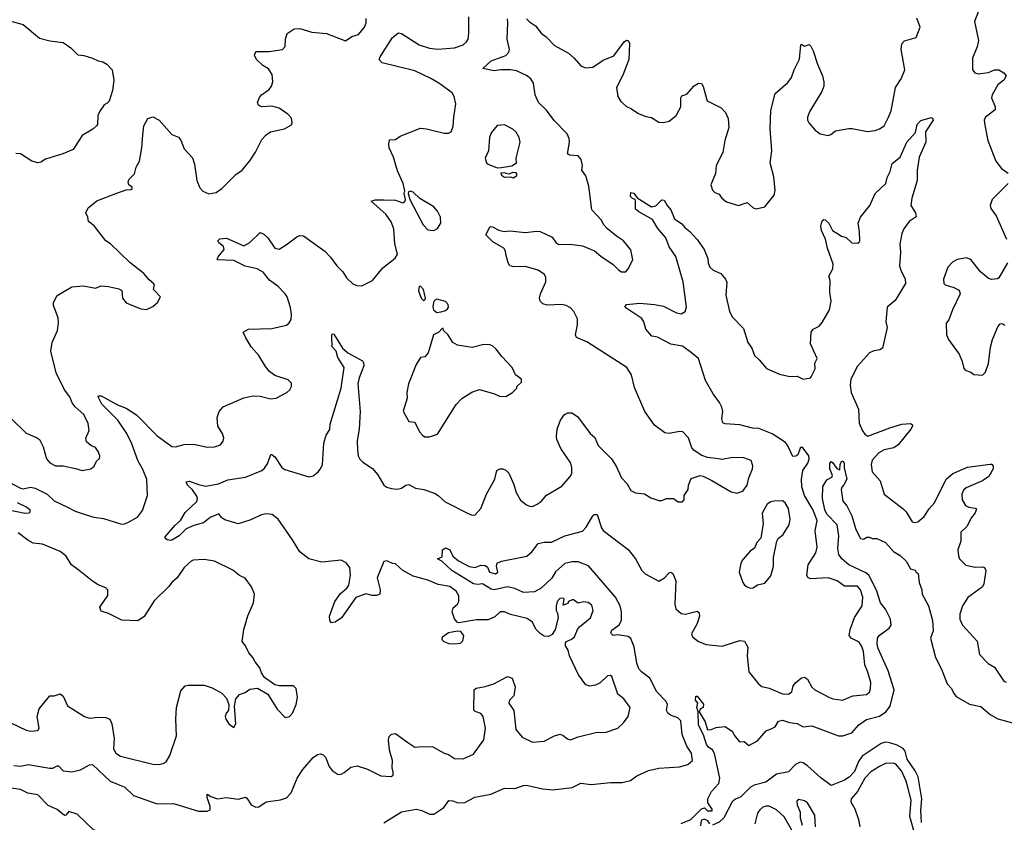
# Model space of a CAD drawing. Extents: x 2220520 to 2384350, y 721165 to 893491.
# Tile 258 of 315: x 2297981 to 2304672, y 872216 to 877666. Entities that reach past the tile are written whole.
import ezdxf

# ---------------------------------------------------------------- set-up
doc = ezdxf.new("R2010")
doc.units = 0

msp = doc.modelspace()

# ---------------------------------------------------------------- linework, layer by layer
at = {"layer": '0CON20XD'}
for points in [[(2304512.9, 877765), (2304469.1, 877655), (2304497.2, 877525), (2304488, 877482), (2304455.4, 877405), (2304456.6, 877326.6), (2304471.2, 877305), (2304495, 877298.1), (2304565, 877307.8), (2304605, 877325.5), (2304635, 877325.6), (2304670, 877305), (2304683.8, 877285), (2304668, 877255), (2304629.2, 877225), (2304590.8, 877155), (2304586, 877135), (2304610.8, 877075), (2304610, 877055), (2304545, 877003.3), (2304536.2, 876985), (2304540.5, 876950.5), (2304559.4, 876845), (2304615.6, 876705), (2304652, 876655), (2304698.8, 876625)], [(2297913.2, 874523.2), (2297985, 874485.7), (2298005, 874481.1), (2298055, 874491.6), (2298085, 874485.3), (2298168.1, 874445), (2298215, 874397.8), (2298305.9, 874355.9), (2298358.1, 874328.1), (2298432.8, 874302.8), (2298485, 874287.1), (2298549.1, 874279.1), (2298665, 874242.5), (2298685, 874241.4), (2298715, 874250.8), (2298782.3, 874287.7), (2298815.9, 874334.1), (2298849.2, 874435), (2298844.3, 874545), (2298815, 874616), (2298783.1, 874673.1), (2298742.3, 874785), (2298709.2, 874855), (2298647.6, 874947.6), (2298538.9, 875055), (2298513.3, 875105), (2298517.5, 875112.5), (2298535, 875111.2), (2298645, 875050), (2298705, 875029.2), (2298773.6, 874983.6), (2298915, 874841.1), (2299015, 874768.6), (2299040, 874765), (2299098.7, 874781.3), (2299163.6, 874783.6), (2299255, 874762.5), (2299305, 874766.2), (2299345, 874780), (2299363.8, 874805), (2299368, 874825), (2299359.2, 874855), (2299327.1, 874905), (2299323.3, 874965), (2299336.5, 875005), (2299363, 875037), (2299505, 875098.6), (2299565, 875111.9), (2299615, 875109.4), (2299685, 875092.5), (2299724.1, 875095.9), (2299796.1, 875133.9), (2299816.4, 875153.6), (2299827.5, 875175), (2299827, 875197), (2299805, 875220), (2299715, 875250), (2299677.4, 875277.4), (2299650.6, 875310.6), (2299606.9, 875386.9), (2299552.9, 875445), (2299516.7, 875506.7), (2299500, 875545), (2299536.1, 875563.9), (2299695, 875570), (2299795, 875591.2), (2299813, 875607), (2299825, 875630), (2299828, 875665), (2299821.2, 875711.2), (2299798.6, 875785), (2299785.8, 875805), (2299736.9, 875855), (2299677.3, 875897.2), (2299635, 875950.9), (2299595, 875975.4), (2299513.2, 875993.2), (2299435, 876031.1), (2299322.5, 876035), (2299328.8, 876055), (2299370, 876105), (2299366.8, 876126.8), (2299335, 876151.2), (2299326.7, 876165), (2299341.2, 876178.8), (2299385, 876182.9), (2299505, 876131.2), (2299545.8, 876154.2), (2299615, 876220), (2299640.5, 876210.5), (2299668, 876185), (2299715, 876114), (2299745, 876108.8), (2299791.9, 876138.1), (2299865, 876191.2), (2299885, 876201.2), (2299908.8, 876198.8), (2300055, 876093.8), (2300093, 876053), (2300135, 875993.8), (2300176.7, 875955), (2300202.3, 875912.3), (2300245, 875873.3), (2300271.7, 875861.7), (2300305, 875860), (2300377.5, 875895), (2300448.3, 875981.7), (2300533, 876047), (2300547.5, 876075), (2300531.2, 876145), (2300522.9, 876245), (2300504.5, 876294.5), (2300468, 876345), (2300370, 876435), (2300397, 876443), (2300455, 876444), (2300535, 876441.2), (2300585, 876423.3), (2300598.3, 876431.7), (2300602.5, 876445), (2300593.3, 876485), (2300597.5, 876505), (2300586.7, 876555), (2300549.2, 876639.2), (2300521.7, 876731.7), (2300492, 876795), (2300488.3, 876821.7), (2300495, 876850), (2300535, 876853.3), (2300567.5, 876875), (2300705, 876930), (2300745, 876926.2), (2300866.4, 876896.4), (2300895, 876896.7), (2300912.5, 876905), (2300927.7, 876942.3), (2300930, 877005), (2300944, 877095), (2300933.8, 877145), (2300920.5, 877170.5), (2300828.8, 877235), (2300775, 877267.1), (2300665, 877318.5), (2300443.2, 877373.2), (2300424.2, 877395), (2300429.4, 877415), (2300513.9, 877546.1), (2300555, 877576.2), (2300575, 877572), (2300695.4, 877495.4), (2300765, 877473.6), (2300823.2, 877466.8), (2300935, 877476), (2300994, 877496), (2301016.7, 877515), (2301028, 877535), (2301032, 877575), (2301033.5, 877685)], [(2297925.6, 874955), (2298025, 874858.1), (2298095, 874830), (2298114.5, 874814.5), (2298140.6, 874765), (2298162.5, 874685), (2298186.6, 874656.6), (2298225, 874637.5), (2298275.7, 874635.7), (2298359.4, 874619.4), (2298406.1, 874603.9), (2298465, 874616.7), (2298485.8, 874634.2), (2298502.7, 874667.3), (2298523.6, 874686.4), (2298525.8, 874705), (2298515, 874733.3), (2298495, 874760), (2298465, 874774), (2298435, 874800), (2298430.8, 874825), (2298453.9, 874876.1), (2298445.6, 874925), (2298415.8, 874985), (2298357.9, 875037.9), (2298337.5, 875065), (2298320.8, 875105), (2298285, 875153.3), (2298228.7, 875268.7), (2298192, 875415), (2298202, 875475), (2298237.5, 875555), (2298244, 875605), (2298241.2, 875641.2), (2298210.8, 875725), (2298210, 875745), (2298235.7, 875794.3), (2298335, 875851.2), (2298415, 875858.8), (2298495, 875843.8), (2298535, 875860), (2298583.6, 875853.6), (2298655, 875838.8), (2298675, 875826.7), (2298680, 875775), (2298705, 875742.5), (2298805, 875702.5), (2298841.7, 875698.3), (2298885, 875717.5), (2298917.5, 875745), (2298937.5, 875785), (2298890, 875835), (2298896.2, 875865), (2298890, 875875), (2298860.3, 875900.3), (2298825, 875943.3), (2298728.3, 876018.3), (2298596.7, 876145), (2298566.7, 876165), (2298485.7, 876265.7), (2298447.5, 876295), (2298443.3, 876325), (2298430, 876355), (2298445, 876387.5), (2298504.1, 876435.9), (2298635, 876486.7), (2298705, 876510), (2298737, 876513), (2298745, 876520), (2298745, 876530), (2298722.5, 876545), (2298716.7, 876565), (2298725, 876582.5), (2298760.7, 876619.3), (2298771.2, 876665), (2298793.8, 876705), (2298810, 876795), (2298818, 876885), (2298824.2, 876945.8), (2298852.5, 876995), (2298885, 877006.7), (2298927.5, 876985), (2299015, 876887.5), (2299059.3, 876869.3), (2299075, 876847.5), (2299099.5, 876789.5), (2299155, 876727.5), (2299168, 876685), (2299184, 876575), (2299203.9, 876523.9), (2299225, 876502.5), (2299265, 876483.3), (2299315, 876493.3), (2299355, 876520), (2299450, 876615), (2299493.3, 876645), (2299545, 876706.7), (2299584.2, 876765.8), (2299626.8, 876853.2), (2299655, 876884), (2299685, 876904), (2299780, 876925), (2299828.3, 876951.7), (2299833.3, 876965), (2299828.3, 876998.3), (2299803.9, 877023.9), (2299745, 877066), (2299695, 877079.2), (2299625, 877074.3), (2299603.8, 877085), (2299596.2, 877105), (2299611.2, 877138.8), (2299624.4, 877155.6), (2299675, 877192), (2299691.4, 877215), (2299701.9, 877245), (2299696.7, 877295), (2299671.7, 877331.7), (2299634, 877355), (2299590, 877395), (2299576.7, 877425), (2299585, 877450), (2299675, 877451.4), (2299767.5, 877465), (2299783.8, 877485), (2299786, 877535), (2299797.3, 877572.7), (2299845.8, 877604.2), (2299885, 877607.1), (2299965, 877582), (2300065, 877573.3), (2300195, 877523.3), (2300238.3, 877551.7), (2300283.3, 877565), (2300325, 877616.7), (2300335.8, 877645), (2300335.8, 877674.2)], [(2301250, 877325), (2301205, 877318.6), (2301127.5, 877335), (2301185, 877387.1), (2301285, 877423.1), (2301304, 877445), (2301310, 877465), (2301294.6, 877535), (2301299.1, 877645), (2301295, 877673.3)], [(2301425, 877673.3), (2301445, 877652), (2301485.5, 877625.5), (2301525.6, 877575.6), (2301559.1, 877549.1), (2301615, 877490.8), (2301710, 877440), (2301750, 877405), (2301795, 877353.3), (2301825, 877338.8), (2301875, 877343.8), (2301945, 877391.2), (2302018.8, 877421.2), (2302088.8, 877515), (2302105, 877526.2), (2302115.8, 877525.8), (2302124, 877505), (2302119.5, 877395), (2302080.7, 877289.3), (2302036.7, 877205), (2302046.2, 877145), (2302065, 877110), (2302105, 877076.7), (2302135, 877063.8), (2302185, 877028.8), (2302235, 877010), (2302275, 877002.5), (2302325, 876970), (2302355, 876967.5), (2302395, 876977.5), (2302442.5, 877015), (2302473.8, 877075), (2302473.8, 877135), (2302480, 877150), (2302515, 877161.2), (2302563.4, 877216.6), (2302595, 877236.2), (2302615, 877232.5), (2302625, 877212.5), (2302653.8, 877115), (2302747.4, 877067.4), (2302777.1, 877035), (2302795.6, 876995), (2302800.6, 876935), (2302773.5, 876846.5), (2302758.6, 876765), (2302713.1, 876675), (2302709.1, 876620.9), (2302678.8, 876545), (2302688.3, 876508.3), (2302705, 876493.3), (2302735, 876482.5), (2302753.6, 876453.6), (2302785, 876428.8), (2302865, 876403.8), (2302925, 876423.8), (2302965, 876387.5), (2302985, 876382.5), (2303045, 876396.2), (2303108, 876475), (2303114.2, 876505.8), (2303105, 876600), (2303080, 876695), (2303093.3, 876775), (2303080, 876925), (2303085, 877050), (2303114.2, 877165), (2303200.9, 877239.1), (2303225.4, 877274.6), (2303243.1, 877325), (2303281.2, 877398.8), (2303290, 877495), (2303295, 877500), (2303315, 877487.5), (2303345, 877497.5), (2303357.3, 877487.3), (2303374, 877455), (2303402.5, 877365), (2303437.1, 877285), (2303445.8, 877245), (2303445.8, 877215), (2303431.7, 877178.3), (2303351.4, 877045), (2303334.2, 877005), (2303334.3, 876985), (2303344.2, 876965), (2303385.8, 876915.8), (2303421.2, 876891.2), (2303475, 876880), (2303493.6, 876886.4), (2303525, 876912), (2303615, 876927.5), (2303638, 876928), (2303743.4, 876906.6), (2303795, 876913.6), (2303825, 876924.4), (2303854.6, 876945.4), (2303885.5, 877005), (2303902.2, 877047.8), (2303933.8, 877205), (2303971.5, 877265), (2303995.6, 877325), (2303971.1, 877465), (2303976.9, 877503.1), (2303995, 877522), (2304073.8, 877545), (2304100, 877615), (2304076.6, 877676.6)], [(2297930, 877655), (2298005, 877634), (2298115, 877540.8), (2298185, 877522.5), (2298275, 877511.2), (2298328.8, 877475), (2298375, 877427.5), (2298417, 877423), (2298475.8, 877405.8), (2298515, 877386.7), (2298545, 877381.2), (2298573.3, 877365), (2298610, 877325), (2298620.6, 877255), (2298611.9, 877185), (2298587.9, 877112.1), (2298575, 877099.2), (2298555, 877088.8), (2298524.2, 877045), (2298512.5, 877015), (2298508.8, 876955), (2298503.3, 876945), (2298477.3, 876922.7), (2298405, 876880), (2298344.5, 876785.5), (2298274.1, 876755.9), (2298155, 876718.6), (2298125, 876699.4), (2298105, 876694.4), (2298063.3, 876705), (2297985, 876756.2), (2297955, 876756.7)], [(2297941.3, 872601.3), (2297985, 872596), (2298037.9, 872607.9), (2298185, 872582.5), (2298205, 872584.2), (2298235, 872600), (2298245, 872598.6), (2298275, 872564.5), (2298335, 872558.9), (2298395, 872571.1), (2298455, 872606.9), (2298475, 872608.1), (2298596, 872496), (2298695, 872454.6), (2298755, 872397.5), (2298915, 872340), (2299025, 872343.6), (2299195, 872291.9), (2299255, 872291.2), (2299275, 872300), (2299276.2, 872323.8), (2299254, 872385), (2299255, 872407.5), (2299280.6, 872390.6), (2299325, 872375.5), (2299383.6, 872383.6), (2299465, 872371.9), (2299515, 872386.2), (2299525, 872380), (2299554.6, 872334.6), (2299585, 872317.8), (2299605, 872320.5), (2299655, 872354.4), (2299752.7, 872367.3), (2299795, 872382), (2299826, 872415), (2299866.9, 872515), (2299905, 872574), (2299975, 872656), (2300005, 872676.7), (2300025, 872680), (2300043.6, 872673.6), (2300058.3, 872658.3), (2300083.3, 872595), (2300105, 872567.5), (2300145, 872540), (2300165, 872542.5), (2300186.1, 872553.9), (2300230.5, 872589.5), (2300275, 872598.8), (2300345, 872576.2), (2300435, 872530.8), (2300505, 872526.2), (2300518, 872535), (2300519.2, 872555), (2300512, 872585), (2300514, 872636), (2300493.1, 872705), (2300488, 872775), (2300492.3, 872797.7), (2300506.4, 872813.6), (2300535, 872818.8), (2300617.9, 872757.9), (2300665, 872726), (2300715, 872730.8), (2300787.3, 872727.3), (2300864.4, 872684.4), (2300895, 872675.8), (2300935, 872650), (2300995, 872647.5), (2301065, 872677.5), (2301134.4, 872775), (2301145.6, 872855), (2301131.5, 872935), (2301113.7, 872953.7), (2301075, 872967.5), (2301066.2, 872976.2), (2301068.8, 873115), (2301083, 873127), (2301145, 873137.8), (2301203.1, 873156.9), (2301295.5, 873205.5), (2301328, 873195), (2301348.6, 873135), (2301339.2, 873075), (2301310, 873045), (2301304.2, 873025), (2301339.4, 872975), (2301351.4, 872845), (2301395, 872794), (2301465, 872760), (2301545, 872766.2), (2301615, 872803.8), (2301653.9, 872813.9), (2301675, 872806), (2301703, 872783), (2301725, 872776.2), (2301775, 872796.2), (2301905, 872828), (2301960, 872825), (2302045.6, 872854.4), (2302085, 872891.2), (2302115.8, 872935), (2302130, 872995), (2302086, 873055), (2302046.8, 873086.8), (2302005, 873206.7), (2301995, 873213.3), (2301975, 873210), (2301926.4, 873163.6), (2301894, 873146), (2301855, 873140.3), (2301829, 873149), (2301778, 873218), (2301717.5, 873345), (2301708.8, 873385), (2301690.6, 873415), (2301690, 873435), (2301697.1, 873442.9), (2301735, 873460.6), (2301751.4, 873475), (2301771.2, 873525), (2301785, 873543.8), (2301860, 873605), (2301877.5, 873655), (2301869.7, 873689.7), (2301845, 873709.2), (2301815, 873712), (2301775, 873703.3), (2301745, 873726.7), (2301735, 873727.5), (2301710, 873715), (2301705, 873702.5), (2301675, 873690), (2301681.7, 873731.7), (2301675, 873737.5), (2301652.5, 873735), (2301633.8, 873715), (2301627, 873683), (2301626.7, 873655), (2301636.2, 873635), (2301640, 873605), (2301619.2, 873525), (2301599.7, 873490.3), (2301575, 873477.1), (2301545, 873480.6), (2301516.9, 873496.9), (2301488.3, 873528.3), (2301465, 873574), (2301429.7, 873599.7), (2301316.6, 873626.6), (2301275, 873645.8), (2301245, 873643.8), (2301209.1, 873610.9), (2301165, 873590.8), (2301085, 873590), (2300965, 873571.2), (2300954.3, 873574.3), (2300935, 873598), (2300920.4, 873645), (2300926.9, 873673.1), (2300955, 873698), (2300964.3, 873715), (2300964.3, 873754.3), (2300947.1, 873785), (2300905, 873816.9), (2300825, 873831.2), (2300755, 873860.5), (2300688.5, 873878.5), (2300655, 873887.5), (2300585, 873926.2), (2300535, 873972), (2300513.6, 873973.6), (2300475, 873991.2), (2300455, 873986.7), (2300411.2, 873875), (2300430, 873795), (2300427.5, 873765), (2300405, 873756.7), (2300375, 873756.7), (2300333.9, 873766.1), (2300265, 873742), (2300166.6, 873603.4), (2300125, 873573.8), (2300100.7, 873570.7), (2300087.5, 873585), (2300086.2, 873615), (2300122.2, 873715), (2300161.1, 873768.9), (2300203.6, 873805), (2300216.6, 873825), (2300229.1, 873895), (2300225, 873946.2), (2300198.6, 873978.6), (2300165, 873995.6), (2300035, 873981.1), (2299945.4, 874005.4), (2299885, 874052), (2299835, 874134.2), (2299737.1, 874275), (2299695.4, 874305.4), (2299655, 874309.5), (2299625, 874304.4), (2299545, 874268.5), (2299465, 874243.1), (2299375, 874270), (2299353.6, 874283.6), (2299335, 874310), (2299275, 874286), (2299230.3, 874249.7), (2299165, 874232.2), (2299112.2, 874207.8), (2299065, 874162), (2299020, 874135), (2299005, 874130), (2298983.6, 874133.6), (2298970, 874145), (2298970, 874155), (2299035, 874232), (2299074.6, 874265.4), (2299105, 874319.2), (2299185.6, 874395), (2299190, 874415), (2299185, 874431.2), (2299155, 874474.3), (2299120, 874505), (2299112.3, 874527.7), (2299135, 874531.4), (2299195, 874508.9), (2299245, 874498.5), (2299332, 874515), (2299395, 874541), (2299515, 874559.7), (2299626, 874605), (2299645, 874620), (2299665, 874650.8), (2299686.7, 874713.3), (2299695, 874713.8), (2299715, 874697.5), (2299762.9, 874625), (2299781.8, 874611.8), (2299945, 874562.2), (2299975, 874569.4), (2300008.6, 874595), (2300025.6, 874615), (2300039.1, 874645), (2300048.6, 874791.4), (2300064.4, 874845.6), (2300087.6, 874882.4), (2300090.5, 874919.5), (2300166.2, 875165), (2300185.7, 875305), (2300141.8, 875371.8), (2300130.8, 875415), (2300104.3, 875445), (2300101.5, 875518.5), (2300105, 875532.5), (2300115, 875531.2), (2300174.6, 875434.6), (2300210, 875405), (2300309.5, 875349.5), (2300318.1, 875335), (2300318.9, 875315), (2300287.5, 875235), (2300279.1, 875195), (2300293.8, 875005), (2300287.8, 874885), (2300274.3, 874805.7), (2300275.6, 874745), (2300281.9, 874705), (2300292.4, 874682.4), (2300312.1, 874662.1), (2300378.5, 874618.5), (2300414.4, 874575), (2300455, 874506), (2300475, 874491.9), (2300505, 874481.8), (2300545, 874478.5), (2300575, 874484.5), (2300605, 874504.4), (2300625, 874509.4), (2300671.2, 874485), (2300726.7, 874475), (2300800.2, 874450.2), (2300824.2, 874435), (2300871.7, 874391.7), (2301024.4, 874314.4), (2301055, 874302), (2301075, 874303.8), (2301114.2, 874345.8), (2301153.3, 874445), (2301210, 874545), (2301222.5, 874605), (2301243.6, 874616.4), (2301263.6, 874616.4), (2301285, 874606.2), (2301305.7, 874585.7), (2301338.7, 874508.7), (2301354.2, 874455), (2301385, 874403.8), (2301425, 874371.2), (2301445, 874363.3), (2301465, 874361.2), (2301497.5, 874375), (2301525, 874393.3), (2301561.7, 874438.3), (2301665, 874497.5), (2301722.5, 874565), (2301732.5, 874585), (2301733.3, 874625), (2301726, 874655), (2301657.5, 874755), (2301630, 874815), (2301628, 874835), (2301634, 874885), (2301655, 874947.5), (2301683.3, 874985), (2301705, 874996.7), (2301733, 874997), (2301772, 874972), (2301856.9, 874856.9), (2301888.9, 874828.9), (2301912.5, 874775), (2302002.2, 874685), (2302033.3, 874635), (2302070.8, 874555), (2302110, 874515), (2302135, 874470), (2302165, 874452.5), (2302227, 874447), (2302269.3, 874419.3), (2302325, 874400), (2302345, 874400), (2302376.4, 874413.6), (2302423.6, 874413.6), (2302455, 874392.5), (2302485, 874392.5), (2302497.5, 874405), (2302497.5, 874435), (2302523.3, 874475), (2302526.7, 874505), (2302545, 874550), (2302605, 874570), (2302625, 874566.7), (2302685, 874536.2), (2302815, 874458.8), (2302855, 874450), (2302896.1, 874463.9), (2302923.8, 874505), (2302936, 874555), (2302960, 874615), (2302963.9, 874636.1), (2302952.3, 874672.3), (2302901.7, 874691.7), (2302825, 874693.8), (2302755, 874680), (2302713.8, 874686.2), (2302655, 874692), (2302616.1, 874706.1), (2302565, 874741.2), (2302549.7, 874759.7), (2302525, 874826.2), (2302487, 874867), (2302465, 874870), (2302395, 874856), (2302365, 874860), (2302295, 874912.5), (2302229.4, 875005), (2302159.4, 875169.4), (2302137.5, 875255), (2302107.5, 875305), (2301835, 875479.4), (2301765, 875508.8), (2301757.5, 875525), (2301770.9, 875595), (2301771.5, 875635), (2301746.5, 875685), (2301725, 875708.5), (2301695, 875724.5), (2301665, 875731.2), (2301565, 875728.1), (2301535, 875736), (2301517.5, 875755), (2301513.3, 875775), (2301520, 875805), (2301555.6, 875885), (2301557.1, 875915), (2301547.1, 875935), (2301505, 875965.6), (2301415, 875990), (2301338.8, 875988.8), (2301312.5, 875995), (2301300, 876015), (2301283.6, 876073.6), (2301283.3, 876095), (2301270, 876115), (2301197, 876157), (2301147.5, 876205), (2301178.3, 876261.7), (2301195, 876260), (2301237.4, 876237.4), (2301272.7, 876227.3), (2301315, 876231.4), (2301415, 876220), (2301495, 876230.8), (2301517.3, 876227.3), (2301598.7, 876188.7), (2301624.3, 876154.3), (2301645, 876139.2), (2301720.9, 876140.9), (2301805, 876131.2), (2301887.7, 876097.7), (2301929.7, 876059.7), (2302015, 876003.3), (2302052.5, 875965), (2302070, 875955), (2302100, 875955), (2302116.7, 875975), (2302148, 876035), (2302135, 876102.5), (2302083.8, 876165), (2302035.5, 876195.5), (2301975.6, 876245.6), (2301949.2, 876275), (2301934, 876305), (2301868.6, 876375), (2301847.8, 876535), (2301829.1, 876605), (2301801.5, 876645), (2301805.5, 876675), (2301796.2, 876716.2), (2301775, 876742.9), (2301716.8, 876746.8), (2301704.2, 876755), (2301718.2, 876835), (2301715, 876858.8), (2301700.5, 876890.5), (2301612.3, 876982.3), (2301561.2, 877051.2), (2301507.1, 877105), (2301483.1, 877155), (2301472.9, 877235), (2301454, 877265), (2301425, 877287.5), (2301358, 877318), (2301315.4, 877325.4), (2301250, 877325)], [(2302522.3, 872607.7), (2302552.5, 872635), (2302546.7, 872685), (2302513.5, 872733.5), (2302482, 872812), (2302474.4, 872905), (2302454, 872925), (2302403.3, 872943.3), (2302385, 872957.1), (2302377.5, 872975), (2302382.3, 873015), (2302375, 873036.7), (2302310.6, 873100.6), (2302262.7, 873195), (2302207.2, 873237.2), (2302188.8, 873258.8), (2302175, 873296.2), (2302156.6, 873406.6), (2302133.7, 873463.6), (2302115, 873476.6), (2302045, 873489.5), (2302015, 873484.5), (2302001.5, 873495), (2301998.5, 873505), (2302005, 873521.1), (2302055, 873556.8), (2302071.3, 873585), (2302071.1, 873645), (2302062.2, 873685), (2302028.9, 873745), (2301846.7, 873956.7), (2301775, 873984.6), (2301735, 873984.6), (2301685, 873973.3), (2301622.4, 873917.6), (2301596, 873874), (2301525, 873806.7), (2301478.3, 873781.8), (2301405, 873775.8), (2301345, 873804.5), (2301295, 873814.6), (2301205, 873793.6), (2301185, 873799.5), (2301125, 873835.8), (2301095, 873830.5), (2301065, 873836.2), (2300918.1, 873925), (2300849.8, 873989.8), (2300820, 874005), (2300850.7, 874019.3), (2300853.6, 874066.4), (2300875, 874080), (2300903.3, 874065), (2300923.6, 874023.6), (2300962.1, 873992.1), (2301035, 873952.5), (2301075, 873945.8), (2301115, 873961.4), (2301145, 873959.2), (2301158.9, 873948.9), (2301173.8, 873913.8), (2301215, 873904), (2301230, 873915), (2301220, 873955), (2301226.7, 873975), (2301255, 873989.2), (2301427, 874023), (2301463.3, 874055), (2301505, 874110), (2301545, 874118.1), (2301595, 874117.1), (2301685, 874162), (2301805, 874193.1), (2301830.2, 874219.8), (2301875, 874297.5), (2301885, 874305.7), (2301905, 874306.7), (2301935.4, 874215.4), (2301946.9, 874196.9), (2302115, 874067.8), (2302166, 874005), (2302209.4, 873925), (2302232.1, 873902.1), (2302325, 873854), (2302363.3, 873875), (2302395, 873910), (2302405, 873913.3), (2302420, 873905), (2302440, 873855), (2302433.8, 873696.2), (2302438.9, 873665), (2302475, 873633.6), (2302505, 873630), (2302585, 873648.8), (2302598, 873638), (2302600, 873615), (2302585.8, 873565), (2302546.7, 873495), (2302552.5, 873475), (2302595, 873443.8), (2302645, 873422), (2302755, 873411.4), (2302875, 873449.4), (2302905.5, 873445.5), (2302930, 873405), (2302925.5, 873345.5), (2302936.8, 873236.8), (2303000.8, 873155), (2303025, 873137.1), (2303075, 873126.9), (2303165, 873088.6), (2303205, 873086), (2303228.8, 873101.2), (2303238.3, 873141.7), (2303256.1, 873163.9), (2303295, 873196.2), (2303315, 873201.2), (2303335, 873186.7), (2303365, 873133.8), (2303384.4, 873114.4), (2303485, 873062.9), (2303505.9, 873054.1), (2303575, 873044.3), (2303620, 873065), (2303645, 873074.2), (2303735, 873083.3), (2303755, 873100), (2303762.9, 873125), (2303764.2, 873165.8), (2303745.5, 873235), (2303724.4, 873285), (2303715.4, 873375), (2303705, 873410), (2303685, 873438.9), (2303631.2, 873465), (2303618.6, 873485), (2303624.4, 873525), (2303655, 873607.5), (2303705.8, 873685), (2303710.6, 873745), (2303695, 873793.8), (2303675, 873819.2), (2303585, 873819.2), (2303535.3, 873855.3), (2303474.6, 873875.4), (2303355, 873870), (2303337.5, 873877.5), (2303330.8, 873895), (2303338.5, 873965), (2303392.1, 874045), (2303400.4, 874085), (2303387.1, 874195), (2303400.5, 874265), (2303370.3, 874339.7), (2303314.5, 874435.5), (2303296.6, 874493.4), (2303294.2, 874545), (2303302.8, 874605), (2303335.9, 874655), (2303345.9, 874685), (2303343.4, 874703.4), (2303305, 874756.2), (2303295, 874763.8), (2303285, 874756.2), (2303267.9, 874712.1), (2303255, 874701.5), (2303235, 874700.6), (2303201.7, 874771.7), (2303184.7, 874795), (2303095, 874853.4), (2303005, 874889.5), (2302961.7, 874891.7), (2302875, 874915.4), (2302775, 874920.8), (2302758.3, 874928.3), (2302751.9, 874955), (2302758.2, 875005), (2302752.9, 875035), (2302736.7, 875066.7), (2302692.9, 875125), (2302642.5, 875215), (2302593.1, 875365), (2302547.1, 875405), (2302485, 875448.5), (2302405, 875462.5), (2302315, 875510), (2302277, 875517), (2302236.2, 875565), (2302223.3, 875615), (2302207.7, 875637.7), (2302093.3, 875715), (2302105, 875731.2), (2302195, 875741.1), (2302295, 875732.2), (2302355, 875720), (2302445, 875674.4), (2302475, 875668), (2302503.8, 875685), (2302512.5, 875715), (2302490.6, 875885), (2302438.8, 876058.8), (2302394.3, 876124.3), (2302371.9, 876185), (2302318.5, 876248.5), (2302280.2, 876310.2), (2302187.5, 876362.5), (2302165, 876380), (2302166.4, 876436.4), (2302162.5, 876445), (2302145, 876451.2), (2302130.8, 876465), (2302135, 876492.5), (2302155, 876488.8), (2302176, 876456), (2302275, 876394.4), (2302305, 876401.2), (2302345, 876443.3), (2302360.7, 876440.7), (2302380, 876405), (2302405.4, 876375.4), (2302430.8, 876315), (2302480.9, 876280.9), (2302500, 876255), (2302535, 876228.8), (2302585, 876174), (2302632.5, 876105), (2302656.7, 876045), (2302658.8, 876015), (2302670, 875985), (2302694, 875965), (2302745, 875942.2), (2302778.2, 875905), (2302785.4, 875884.6), (2302780.7, 875795), (2302804.6, 875685), (2302825.6, 875645), (2302899.6, 875569.6), (2302928.5, 875475), (2302956.2, 875435), (2302975.5, 875385), (2303006.6, 875356.6), (2303055, 875298.2), (2303145, 875260), (2303215, 875242.2), (2303265, 875245.7), (2303305, 875225.6), (2303355, 875234.3), (2303359.4, 875240.6), (2303386.7, 875295), (2303385.6, 875334.4), (2303399.4, 875365), (2303356, 875465), (2303360.4, 875545), (2303374.3, 875565), (2303414.7, 875585.3), (2303435, 875610), (2303483.8, 875695), (2303495.5, 875755), (2303487.1, 875815), (2303488.8, 875895), (2303480, 875925), (2303506, 875975), (2303508.6, 876005), (2303469.5, 876115), (2303458.1, 876175), (2303429.4, 876235), (2303426.2, 876265), (2303435, 876300), (2303445, 876310), (2303455, 876307.5), (2303478.8, 876285), (2303505.7, 876235.7), (2303535, 876216), (2303565, 876196), (2303597.3, 876187.3), (2303635, 876151.4), (2303675, 876149.2), (2303686, 876155), (2303690.8, 876165), (2303688, 876225), (2303679.4, 876285), (2303695, 876326.2), (2303758.1, 876405), (2303795.6, 876485), (2303866.4, 876555), (2303875.3, 876595), (2303896.7, 876635), (2303911.1, 876688.9), (2303965, 876732.5), (2304010, 876835), (2304068.8, 876901.2), (2304080.8, 876955), (2304105, 876981.4), (2304175, 877001.2), (2304185, 876997.5), (2304188.8, 876985), (2304137.5, 876905), (2304140, 876835), (2304093.3, 876733.3), (2304080, 876645), (2304078.9, 876575), (2304044.2, 876454.2), (2304038, 876405), (2304068, 876355), (2304073.3, 876326.7), (2304026.7, 876295), (2303988.8, 876245), (2303976, 876215), (2303962.3, 876142.3), (2303965.8, 876085.8), (2303960.8, 875995), (2303968, 875965), (2303999.2, 875905), (2304000, 875875), (2303931.3, 875758.7), (2303875.6, 875714.4), (2303868, 875615), (2303876.2, 875575), (2303844.1, 875435.9), (2303825.7, 875424.3), (2303785, 875417.8), (2303755, 875404.4), (2303675, 875312.5), (2303628.8, 875225), (2303625.3, 875185), (2303631.8, 875135), (2303680.2, 875020.2), (2303686.4, 874926.4), (2303708.6, 874875), (2303725, 874852), (2303745, 874837.5), (2303894.5, 874895.5), (2303975, 874918.6), (2304033.6, 874923.6), (2304047.5, 874915), (2304048.8, 874905), (2304037.5, 874885), (2303951.4, 874778.6), (2303922.3, 874757.7), (2303856.7, 874745), (2303820, 874725), (2303775, 874676), (2303766.7, 874645), (2303773.3, 874595), (2303828, 874535), (2303855.8, 874445), (2303985, 874344), (2304005, 874323.8), (2304045, 874256.2), (2304065, 874252), (2304085, 874255.8), (2304126.6, 874293.4), (2304161.1, 874345), (2304197.5, 874385), (2304277.8, 874545), (2304322, 874585), (2304422.8, 874627.2), (2304575, 874647.5), (2304587, 874647), (2304597.5, 874635), (2304596.7, 874615), (2304568, 874565), (2304524, 874535), (2304413.1, 874486.9), (2304395, 874470.5), (2304382.8, 874445), (2304385.9, 874405.9), (2304408.1, 874368.1), (2304430, 874355), (2304475, 874350), (2304483.9, 874343.9), (2304475, 874318), (2304449.4, 874285), (2304417.1, 874225), (2304377.5, 874185), (2304376, 874125), (2304356.7, 874065), (2304360, 874025), (2304367.5, 874005), (2304411.7, 873961.7), (2304475, 873947.5), (2304525, 873950), (2304537.5, 873945), (2304545.6, 873925), (2304532, 873835), (2304523.8, 873815), (2304425, 873741.2), (2304388, 873685), (2304370.8, 873629.2), (2304370, 873595), (2304388.8, 873555), (2304486.9, 873445), (2304504.3, 873354.3), (2304563.3, 873295), (2304605, 873268.8), (2304670, 873175), (2304685, 873166.2)], [(2301225, 876661.2), (2301255, 876663.3), (2301325, 876672.9), (2301356, 876695), (2301355.8, 876725), (2301381.2, 876835), (2301375.9, 876865.9), (2301355, 876903.3), (2301332.3, 876922.3), (2301275, 876952.5), (2301225, 876947.5), (2301185, 876897.5), (2301174.1, 876865.9), (2301166, 876775), (2301144, 876725), (2301153.8, 876695), (2301165, 876686.2), (2301225, 876661.2)], [(2301335, 876593.3), (2301356.7, 876605), (2301362.5, 876615), (2301355, 876626), (2301331.7, 876628.3), (2301305, 876617.5), (2301273, 876627), (2301250, 876625), (2301255, 876610), (2301275, 876597.5), (2301315, 876600), (2301335, 876593.3)], [(2304698.8, 876555), (2304590, 876445), (2304576.2, 876405), (2304580, 876385), (2304617.5, 876335), (2304687.5, 876175)], [(2300795, 876234.2), (2300820.9, 876249.1), (2300842.5, 876285), (2300840, 876325), (2300820.6, 876365), (2300795, 876394.3), (2300701.1, 876451.1), (2300655, 876496), (2300637.5, 876502.5), (2300623, 876497), (2300620, 876485), (2300632.5, 876445), (2300722.3, 876272.3), (2300755, 876238.6), (2300795, 876234.2)], [(2304694, 876015), (2304635.7, 875914.3), (2304625, 875906.2), (2304585, 875901.2), (2304565, 875908.8), (2304510, 875955), (2304445, 876037.5), (2304415, 876049.4), (2304352.1, 876037.9), (2304319.7, 876020.3), (2304288.8, 875985), (2304258, 875905), (2304261.2, 875875), (2304270, 875865), (2304328.6, 875848.6), (2304365, 875830), (2304372, 875805), (2304319.2, 875695), (2304295, 875627.5), (2304276.2, 875605), (2304278.8, 875525), (2304293.3, 875495), (2304366.2, 875395), (2304386.7, 875345), (2304396.4, 875296.4), (2304406.4, 875286.4), (2304445, 875273.3), (2304466.1, 875256.1), (2304525, 875251.2), (2304545, 875273.3), (2304565, 875332.5), (2304578.7, 875441.3), (2304592.9, 875495), (2304628.8, 875581.2), (2304645, 875600), (2304655, 875603.3), (2304675, 875591.2)], [(2300725, 875760), (2300735, 875763.8), (2300737.5, 875775), (2300725, 875833.3), (2300705, 875856.2), (2300696.4, 875853.6), (2300690, 875825), (2300708, 875775), (2300725, 875760)], [(2300815, 875677.5), (2300845, 875682.5), (2300875, 875691.2), (2300888.3, 875701.7), (2300895.8, 875715), (2300892.3, 875732.3), (2300875, 875753.3), (2300815, 875767.5), (2300800.7, 875759.3), (2300793.3, 875745), (2300788.8, 875715), (2300793.8, 875695), (2300815, 875677.5)], [(2300765, 874833.3), (2300819.3, 874850.7), (2300945.9, 875054.1), (2300985.9, 875094.1), (2301054.3, 875135.7), (2301105, 875154), (2301206.4, 875126.4), (2301240.7, 875110.7), (2301285, 875107.5), (2301330, 875135), (2301360, 875165), (2301360, 875175), (2301390, 875205), (2301390, 875225), (2301350, 875255), (2301327.5, 875305), (2301258.3, 875378.3), (2301219.7, 875429.7), (2301195, 875452), (2301175, 875459.2), (2301135, 875460), (2301055, 875439.2), (2300955, 875456.2), (2300923.3, 875475), (2300889.3, 875529.3), (2300860, 875555), (2300858.3, 875568.3), (2300851.7, 875568.3), (2300830, 875545), (2300792.5, 875525), (2300756.7, 875405), (2300735, 875377.5), (2300705, 875372.5), (2300674.4, 875325.6), (2300623.6, 875193.6), (2300611.2, 875135), (2300613.3, 875095), (2300587, 875007), (2300625, 874937.5), (2300665, 874932.5), (2300697.7, 874867.7), (2300717.5, 874845), (2300735, 874833.3), (2300765, 874833.3)], [(2302475, 872207.1), (2302542.5, 872235), (2302615, 872307.5), (2302634.1, 872314.1), (2302655, 872294), (2302686.7, 872293.3), (2302686.7, 872305), (2302657.9, 872347.9), (2302657.1, 872375), (2302681.5, 872425), (2302731.2, 872478.8), (2302738.3, 872515), (2302702.6, 872682.6), (2302688.3, 872708.3), (2302665, 872724.1), (2302648.4, 872745), (2302628.8, 872808.8), (2302594.7, 872875), (2302592.5, 872965), (2302581.9, 872995), (2302590, 873025), (2302574.3, 873045), (2302575, 873072.5), (2302585, 873073.3), (2302627, 873017), (2302625.8, 872994.2), (2302606.1, 872983.9), (2302597.5, 872965), (2302638.1, 872898.1), (2302655, 872843.3), (2302680, 872845), (2302715, 872860), (2302775, 872866.7), (2302825, 872832.5), (2302836.4, 872806.4), (2302871.7, 872761.7), (2302905, 872763.3), (2302935, 872737.5), (2302995, 872769.3), (2303053.3, 872836.7), (2303092.4, 872852.4), (2303114, 872865), (2303137.7, 872902.3), (2303165, 872908.6), (2303213.4, 872893.4), (2303265, 872886.7), (2303305, 872864.2), (2303365, 872870.5), (2303545, 872803.5), (2303575, 872803.5), (2303635, 872822.7), (2303683.2, 872876.8), (2303735, 872914.7), (2303825, 872936.2), (2303867.3, 872965), (2303896.3, 873003.7), (2303924.7, 873115), (2303883.9, 873243.9), (2303815.5, 873395), (2303807.8, 873425), (2303810.8, 873465), (2303820.8, 873485), (2303890.6, 873535), (2303903.1, 873555), (2303899.8, 873595), (2303863.7, 873663.7), (2303831.4, 873705), (2303802.9, 873792.9), (2303751.8, 873895), (2303730.6, 873910.6), (2303616.2, 873965), (2303567.1, 874005), (2303547.5, 874035), (2303540.8, 874075), (2303548.3, 874161.7), (2303536.9, 874235), (2303465, 874308.1), (2303453.2, 874336.8), (2303437.5, 874415), (2303438.8, 874495), (2303465, 874542.5), (2303500, 874560), (2303505, 874570), (2303487, 874617), (2303487.1, 874652.9), (2303495, 874666.2), (2303505, 874660), (2303535, 874617.5), (2303555, 874610), (2303556.4, 874646.4), (2303565, 874666.7), (2303575, 874670), (2303583.8, 874655), (2303583.6, 874623.6), (2303603, 874547), (2303582.3, 874507.7), (2303567.5, 874492.5), (2303562.9, 874475), (2303575, 874397.5), (2303602.5, 874365), (2303635, 874297.5), (2303664.2, 874204.2), (2303695, 874142.5), (2303715, 874137.5), (2303738.3, 874151.7), (2303755, 874152.5), (2303773.6, 874143.6), (2303805, 874143.3), (2303865, 874116.2), (2303920, 874055), (2303965, 874026.7), (2304005, 873990), (2304035, 873937.5), (2304067, 873927), (2304073.6, 873913.6), (2304087.5, 873905), (2304093.8, 873845), (2304111.2, 873795), (2304113.3, 873765), (2304157.5, 873685), (2304184.5, 873585), (2304189.4, 873515), (2304170.5, 873465), (2304204.3, 873335), (2304245.7, 873255), (2304283.1, 873155), (2304312.5, 873125), (2304329.3, 873089.3), (2304345, 873070.8), (2304435, 873017.5), (2304512, 873002), (2304575, 872948), (2304629.1, 872919.1), (2304753.3, 872885)], [(2302945, 873806.2), (2302965, 873808.8), (2302995, 873828), (2303045, 873838.8), (2303085, 873890), (2303104.2, 873955), (2303104, 874015), (2303126.2, 874125), (2303135, 874143.3), (2303169.3, 874170.7), (2303210.8, 874235), (2303216.9, 874275), (2303205, 874347.5), (2303183.8, 874385), (2303165, 874398.8), (2303105, 874396.2), (2303085, 874391.2), (2303060, 874375), (2303026.7, 874315), (2303033.3, 874245), (2303017.5, 874145), (2302991.2, 874115), (2302975, 874077.5), (2302945, 874056.7), (2302895, 874000), (2302882, 873975), (2302871.2, 873915), (2302894.1, 873844.1), (2302906.1, 873826.1), (2302924.1, 873814.1), (2302945, 873806.2)], [(2297895, 874340), (2298016.1, 874313.9), (2298045, 874317.5), (2298052.5, 874325), (2298052.5, 874335), (2298027.5, 874355), (2297966.7, 874385)], [(2297920.3, 872890.3), (2298025, 872840.8), (2298055, 872834.2), (2298105, 872840), (2298113.3, 872855), (2298100, 872935), (2298113, 872987), (2298185, 873073.8), (2298215, 873073.8), (2298255, 873088.8), (2298275, 873073.3), (2298305.6, 873005.6), (2298420, 872935), (2298455, 872923.1), (2298515, 872930), (2298565, 872926.7), (2298594, 872915), (2298606.9, 872885), (2298623.1, 872785), (2298617.1, 872715), (2298635, 872684), (2298665.6, 872665.6), (2298885, 872610.8), (2298925, 872608), (2298955.7, 872614.3), (2298975, 872626.7), (2299001.7, 872668.3), (2299047, 872803), (2299040.8, 872915), (2299047.1, 872995), (2299075, 873107.5), (2299105, 873142.5), (2299123.6, 873146.4), (2299235, 873146.2), (2299289.1, 873129.1), (2299355, 873092.5), (2299385, 873057.5), (2299402.5, 873015), (2299400, 872975), (2299383.9, 872956.1), (2299377.5, 872935), (2299382.5, 872915), (2299402.5, 872885), (2299435, 872860), (2299448.8, 872885), (2299440, 873005), (2299450, 873055), (2299475, 873082.5), (2299513.6, 873096.4), (2299545, 873120), (2299596.4, 873126.4), (2299666.4, 873086.4), (2299730, 872985), (2299785, 872927.5), (2299815, 872933.3), (2299835, 872957.5), (2299858.8, 873015), (2299868.8, 873065), (2299860, 873125), (2299841.7, 873141.7), (2299745, 873142.5), (2299715, 873150), (2299645, 873200), (2299625, 873230), (2299613.6, 873263.6), (2299580, 873305), (2299566.2, 873335), (2299537, 873367), (2299515, 873413.3), (2299492.7, 873442.7), (2299504.3, 873525.7), (2299531.2, 873618.8), (2299568.8, 873705), (2299577.5, 873765), (2299556.7, 873815), (2299513.6, 873873.6), (2299475, 873892.5), (2299428.3, 873928.3), (2299305, 873989.2), (2299235, 874001.4), (2299160, 873995), (2299145, 873988), (2299098.8, 873945), (2299050, 873875), (2299013.8, 873845), (2298991.2, 873815), (2298895, 873720), (2298827.7, 873612.3), (2298783.6, 873583.6), (2298675, 873588), (2298584.3, 873634.3), (2298535, 873650), (2298526.4, 873676.4), (2298578.8, 873755), (2298578.8, 873795), (2298565, 873808.8), (2298515, 873829.2), (2298475, 873854.3), (2298385.8, 873925), (2298333.6, 873963.6), (2298294.3, 874025), (2298254.7, 874054.7), (2298135, 874104.4), (2298072.1, 874112.1), (2298035, 874130.8), (2297971.3, 874181.3)], [(2300935, 873424.8), (2300898.3, 873428.3), (2300865, 873440.9), (2300850.9, 873455), (2300853.4, 873475), (2300895, 873505.5), (2300955, 873515.7), (2300975, 873513.1), (2300996, 873485), (2300989.7, 873445), (2300975, 873430.6), (2300935, 873424.8)], [(2304109.4, 872215), (2304105.5, 872295), (2304111.6, 872375), (2304086.1, 872525), (2304066, 872566), (2304011.5, 872645), (2303997.6, 872697.6), (2303985, 872715.7), (2303945, 872738.8), (2303895, 872755.7), (2303865, 872758.9), (2303835, 872750.2), (2303706.8, 872665), (2303680.8, 872629.2), (2303655, 872560.4), (2303617.5, 872522.5), (2303585, 872502), (2303495, 872466), (2303425, 872517.3), (2303335, 872599.6), (2303305, 872618.5), (2303285, 872623.3), (2303252.6, 872607.4), (2303205, 872558.1), (2303125, 872543.1), (2303052.2, 872487.8), (2302972.9, 872467.1), (2302946.9, 872453.1), (2302882.3, 872387.7), (2302845, 872372.5), (2302823.3, 872355), (2302765.7, 872245), (2302735, 872216.2), (2302690, 872195)], [(2300455, 872212), (2300575, 872287.1), (2300675, 872304), (2300713.8, 872296.2), (2300765, 872270), (2300795, 872270.8), (2300864, 872315), (2300896.2, 872363.8), (2300925, 872362), (2300958, 872348), (2301005, 872350.6), (2301074.5, 872385.5), (2301183.4, 872406.6), (2301275, 872448), (2301345, 872445.6), (2301403.8, 872466.2), (2301422.6, 872467.4), (2301535, 872442.2), (2301604.3, 872435.7), (2301735, 872452.5), (2301795, 872481.5), (2301865, 872472.2), (2301995, 872486.7), (2302075, 872485.6), (2302131.1, 872498.9), (2302175, 872530.8), (2302255, 872568), (2302325, 872583.8), (2302465, 872591.2), (2302522.3, 872607.7)], [(2304060.9, 872145), (2304031, 872255), (2304038.4, 872365), (2304016.6, 872455), (2304005, 872495.8), (2303973.8, 872565), (2303935, 872609.4), (2303917.4, 872617.4), (2303865, 872614.4), (2303825, 872595.6), (2303765, 872558.5), (2303725, 872515.5), (2303674.3, 872425), (2303632.5, 872375), (2303629.2, 872355), (2303657.3, 872307.3), (2303680.6, 872235), (2303689.4, 872185)], [(2298558.9, 872138.9), (2298483.3, 872165), (2298371.4, 872271.4), (2298315, 872290), (2298295, 872263.8), (2298285, 872261.2), (2298235, 872303.3), (2298175, 872329.4), (2298105, 872401.5), (2298035, 872413.6), (2297985, 872438.2), (2297905, 872450.3)], [(2303245, 872136), (2303175, 872253.1), (2303125, 872301.1), (2303075, 872324.4), (2303054.5, 872325.5), (2303032, 872318), (2303009.7, 872300.3), (2302995, 872276.7), (2302977.5, 872205)], [(2303390, 872185), (2303383.8, 872265), (2303335, 872346.7), (2303315, 872361.2), (2303275, 872370), (2303262, 872358), (2303264.2, 872335), (2303284.2, 872284.2), (2303285.6, 872245), (2303299.4, 872195)], [(2302670, 872205), (2302657.5, 872225), (2302633, 872237), (2302611.2, 872228.8), (2302608.6, 872191.4)]]:
    msp.add_lwpolyline(points, dxfattribs=at)

doc.saveas('drawing.dxf')
